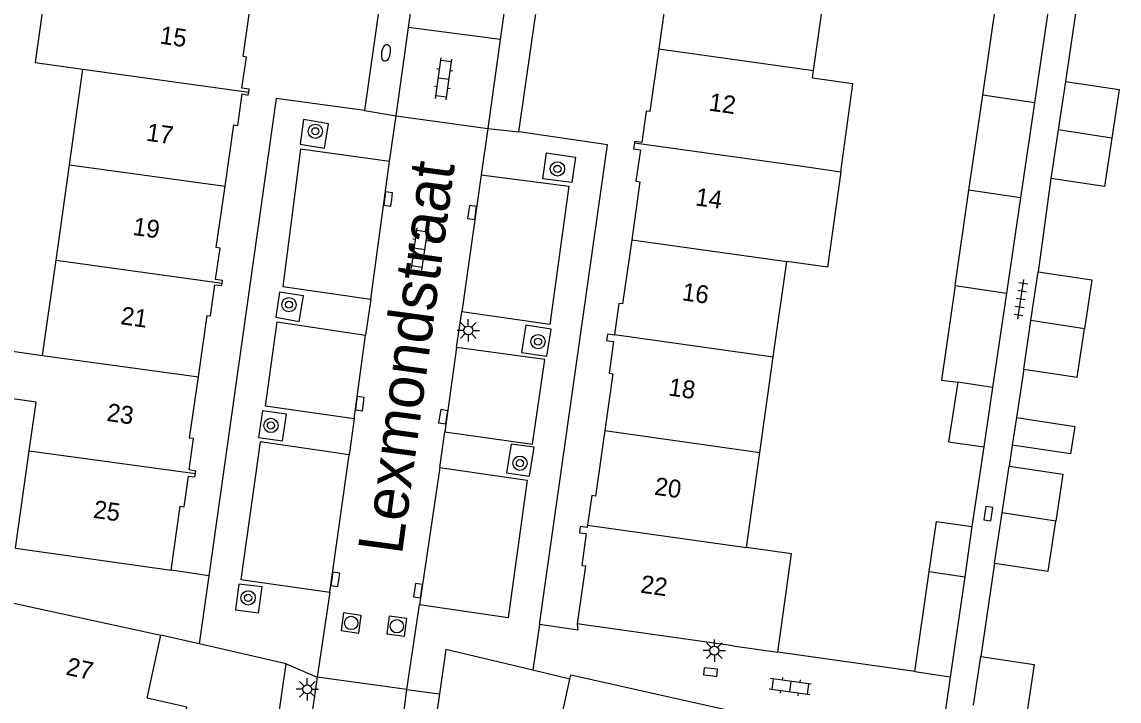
# Model space of a CAD drawing. Extents: x 128000 to 131008, y 398996 to 402500.
# Drawn here: x 128285.4 to 128346.9, y 400260.4 to 400298.5 of the extents above; entities that cross this region are included whole.
import ezdxf

# ---------------------------------------------------------------- set-up
doc = ezdxf.new("R2010")
doc.units = 0
for name, color, linetype in [('gg-afsc-erfafscheiding', 7, 'Continuous'), ('gg-afsc-muur', 7, 'Continuous'), ('gg-anno-huisnummerreeks BGT', 7, 'Continuous'), ('gg-anno-openbare ruimte label', 7, 'Continuous'), ('gg-bbg-bijgebouw', 7, 'Continuous'), ('gg-bbg-gedigitaliseerde bebouwing', 7, 'Continuous'), ('gg-bbg-gedigitaliseerde bijgebouw', 7, 'Continuous'), ('gg-bbg-hoofdgebouw', 7, 'Continuous'), ('gg-bbg-luifel en loopbrug', 7, 'Continuous'), ('gg-bbg-tussenscheiding', 7, 'Continuous'), ('gg-knt-verharding', 7, 'Continuous'), ('gg-knt-verharding nz', 7, 'Continuous'), ('gt-grn-weggrens', 7, 'Continuous'), ('gt-symb-boom', 7, 'Continuous'), ('gt-symb-brandkraan', 7, 'Continuous'), ('gt-symb-klinker verharding', 7, 'Continuous'), ('gt-symb-kolk', 7, 'Continuous'), ('gt-symb-lichtmast', 7, 'Continuous'), ('gt-symb-rioolschacht', 7, 'Continuous'), ('gt-symb-tegel verharding', 7, 'Continuous')]:
    doc.layers.add(name, color=color, linetype=linetype)

# ---------------------------------------------------------------- blocks, each defined once
blk = doc.blocks.new('gt0-BOOM')
at = {"layer": 'gt-symb-boom'}
for radius in [0.4, 0.2]:
    blk.add_circle((0, 0), radius, dxfattribs=at)
blk = doc.blocks.new('gt0-KL1')
at = {"layer": 'gt-symb-klinker verharding'}
for p, q in [((-1.15, 0.3), (1.15, 0.3)), ((-1, -0.3), (-1, 0.3)), ((-0.5, 0.3), (-0.5, 0.45)), ((0, -0.3), (0, 0.3)), ((0.5, 0.3), (0.5, 0.45)), ((1, -0.3), (1, 0.3)), ((-1.15, -0.3), (1.15, -0.3)), ((-0.5, -0.45), (-0.5, -0.3)), ((0.5, -0.45), (0.5, -0.3))]:
    blk.add_line(p, q, dxfattribs=at)
blk = doc.blocks.new('gt0-BR')
at = {"layer": 'gt-symb-brandkraan'}
for centre, radius, start, end in [((-0.244, 0), 0.206, 107.56694, 252.43307), ((0.599, -2.664), 3, 106.89205, 107.56694), ((0, -0.691), 0.938, 73.10799, 106.89205), ((-0.599, -2.664), 3, 72.43309, 73.10799), ((0.244, 0), 0.206, 287.56695, 72.43309), ((0.599, 2.664), 3, 252.43307, 253.10797), ((0, 0.691), 0.938, 253.10797, 286.89206), ((-0.599, 2.664), 3, 286.89206, 287.56695)]:
    blk.add_arc(centre, radius, start, end, dxfattribs=at)
blk = doc.blocks.new('gt0-KOLK')
at = {"layer": 'gt-symb-kolk'}
blk.add_lwpolyline([(0, 0), (0.375, 0), (0.375, 0.4), (-0.375, 0.4), (-0.375, 0), (0, 0)], dxfattribs=at)
blk = doc.blocks.new('gt0-TEG1')
at = {"layer": 'gt-symb-tegel verharding'}
for p, q in [((-1.125, 0), (1.125, 0)), ((-0.9, -0.25), (-0.9, 0.25)), ((-0.45, -0.25), (-0.45, 0.25)), ((0, -0.25), (0, 0.25)), ((0.45, -0.25), (0.45, 0.25)), ((0.9, -0.25), (0.9, 0.25))]:
    blk.add_line(p, q, dxfattribs=at)
blk = doc.blocks.new('gt0-LMAST')
at = {"layer": 'gt-symb-lichtmast'}
for p, q in [((-0.005, 0.246), (-0.005, 0.621)), ((-0.182, 0.173), (-0.447, 0.438)), ((0.172, 0.173), (0.437, 0.438)), ((-0.255, -0.004), (-0.63, -0.004)), ((-0.182, -0.181), (-0.447, -0.446)), ((-0.005, -0.254), (-0.005, -0.629)), ((0.437, -0.446), (0.172, -0.181)), ((0.245, -0.004), (0.62, -0.004))]:
    blk.add_line(p, q, dxfattribs=at)
blk.add_circle((-0.005, -0.004), 0.25, dxfattribs=at)
blk = doc.blocks.new('gt0-RS')
at = {"layer": 'gt-symb-rioolschacht'}
blk.add_lwpolyline([(-0.5, -0.5), (0.5, -0.5), (0.5, 0.5), (-0.5, 0.5)], close=True, dxfattribs=at)
blk.add_circle((0, 0), 0.375, dxfattribs=at)

msp = doc.modelspace()

# ---------------------------------------------------------------- linework, layer by layer
at = {"layer": 'gg-afsc-erfafscheiding'}
for p, q in [((128344.668, 400300.345), (128343.897, 400295.153)), ((128343.085, 400289.713), (128342.37, 400284.481)), ((128341.56, 400279.035), (128341.149, 400276.317)), ((128340.915, 400274.772), (128340.738, 400273.598)), ((128339.316, 400274.672), (128338.658, 400270.208)), ((128339.928, 400268.153), (128339.151, 400262.928))]:
    msp.add_line(p, q, dxfattribs=at)
at = {"layer": 'gg-afsc-muur'}
msp.add_line((128335.448, 400262.088), (128327.763, 400263.167), dxfattribs=at)
at = {"layer": 'gg-bbg-bijgebouw'}
for p, q in [((128343.897, 400295.153), (128343.491, 400292.433)), ((128343.491, 400292.433), (128343.085, 400289.713)), ((128338.658, 400270.208), (128338.253, 400267.393)), ((128335.448, 400262.088), (128336.255, 400267.689)), ((128338.253, 400267.393), (128337.443, 400261.774)), ((128338.741, 400260.197), (128339.151, 400262.928)), ((128339.151, 400262.928), (128342.147, 400262.479))]:
    msp.add_line(p, q, dxfattribs=at)
for points in [[(128336.255, 400267.689), (128336.659, 400270.496), (128338.658, 400270.208)], [(128337.443, 400261.774), (128335.444, 400262.061), (128335.448, 400262.088)]]:
    msp.add_lwpolyline(points, dxfattribs=at)
at = {"layer": 'gg-bbg-gedigitaliseerde bebouwing'}
for p, q in [((128329.775, 400295.765), (128330.528, 400301.113)), ((128288.042, 400290.489), (128288.794, 400295.847)), ((128287.292, 400285.142), (128288.042, 400290.489)), ((128286.541, 400279.794), (128287.292, 400285.142)), ((128327.516, 400279.714), (128328.27, 400285.07)), ((128326.764, 400274.366), (128327.516, 400279.714)), ((128285.791, 400274.446), (128286.173, 400277.17)), ((128285.027, 400269.002), (128285.791, 400274.446)), ((128326.013, 400269.029), (128326.764, 400274.366))]:
    msp.add_line(p, q, dxfattribs=at)
for points in [[(128286.87, 400301.569), (128286.12, 400296.222), (128288.794, 400295.847)], [(128331.3, 400290.092), (128331.982, 400295.027), (128329.715, 400295.341), (128329.775, 400295.765)], [(128331.3, 400290.092), (128330.548, 400284.749), (128328.27, 400285.07)], [(128286.173, 400277.17), (128284.042, 400277.477), (128283.401, 400278.334), (128283.671, 400280.208), (128286.541, 400279.794)], [(128327.763, 400263.167), (128328.543, 400268.67), (128326.013, 400269.029)]]:
    msp.add_lwpolyline(points, dxfattribs=at)
at = {"layer": 'gg-bbg-gedigitaliseerde bijgebouw'}
for p, q in [((128339.258, 400294.381), (128340.026, 400299.704)), ((128342.946, 400299.287), (128342.16, 400293.957)), ((128338.49, 400289.052), (128339.258, 400294.381)), ((128342.16, 400293.957), (128341.375, 400288.633)), ((128337.722, 400283.726), (128338.49, 400289.052)), ((128341.375, 400288.633), (128340.588, 400283.295)), ((128341.964, 400281.756), (128342.37, 400284.481)), ((128340.588, 400283.295), (128339.808, 400278.01)), ((128341.56, 400279.035), (128341.964, 400281.756)), ((128339.808, 400278.01), (128339.316, 400274.672)), ((128340.348, 400270.979), (128340.738, 400273.598)), ((128339.928, 400268.153), (128340.348, 400270.979)), ((128342.147, 400262.479), (128341.736, 400259.736))]:
    msp.add_line(p, q, dxfattribs=at)
for points in [[(128343.897, 400295.153), (128346.905, 400294.702), (128346.496, 400291.983)], [(128346.496, 400291.983), (128346.087, 400289.263), (128343.085, 400289.713)], [(128342.37, 400284.481), (128345.379, 400284.03), (128344.968, 400281.293)], [(128337.722, 400283.726), (128336.957, 400278.421), (128337.858, 400278.298)], [(128341.56, 400279.035), (128344.562, 400278.585), (128344.968, 400281.293)], [(128337.858, 400278.298), (128337.334, 400274.964), (128339.316, 400274.672)], [(128340.738, 400273.598), (128343.747, 400273.147), (128343.352, 400270.516)], [(128339.928, 400268.153), (128342.93, 400267.703), (128343.352, 400270.516)]]:
    msp.add_lwpolyline(points, dxfattribs=at)
at = {"layer": 'gg-bbg-hoofdgebouw'}
for p, q in [((128321.091, 400296.977), (128320.599, 400293.465)), ((128320.034, 400289.525), (128319.583, 400286.282)), ((128285.027, 400269.002), (128293.74, 400267.76)), ((128284.572, 400265.984), (128293.17, 400264.12)), ((128325.238, 400263.525), (128316.525, 400264.76)), ((128325.238, 400263.525), (128327.763, 400263.167)), ((128316.112, 400261.659), (128316.16, 400261.877)), ((128324.759, 400259.96), (128316.16, 400261.877))]:
    msp.add_line(p, q, dxfattribs=at)
for points in [[(128319.173, 400302.699), (128319.14, 400302.467), (128319.537, 400302.413), (128319.284, 400300.63), (128321.559, 400300.318), (128321.091, 400296.977)], [(128298.098, 400294.545), (128298.13, 400294.72), (128297.72, 400294.77), (128297.97, 400296.52), (128297.79, 400296.55), (128298.279, 400299.967)], [(128296.775, 400289.282), (128297.27, 400292.72), (128297.48, 400292.69), (128297.73, 400294.46), (128298.07, 400294.39), (128298.098, 400294.545)], [(128320.599, 400293.465), (128320.383, 400293.495), (128320.134, 400291.733), (128319.738, 400291.789), (128319.726, 400291.715)], [(128319.726, 400291.715), (128319.669, 400291.374), (128320.065, 400291.318), (128319.816, 400289.556), (128320.034, 400289.525)], [(128296.6, 400283.855), (128296.62, 400284), (128296.24, 400284.06), (128296.49, 400285.81), (128296.28, 400285.84), (128296.775, 400289.282)], [(128319.583, 400286.282), (128319.067, 400282.683), (128318.859, 400282.712), (128318.614, 400280.976)], [(128295.274, 400278.597), (128295.77, 400282.04), (128295.95, 400282.01), (128296.2, 400283.76), (128296.58, 400283.71), (128296.6, 400283.855)], [(128318.614, 400280.976), (128318.607, 400280.929), (128318.22, 400280.982), (128318.171, 400280.636), (128318.557, 400280.583), (128318.304, 400278.801), (128318.513, 400278.772), (128318.063, 400275.6)], [(128295.109, 400273.18), (128295.13, 400273.32), (128294.75, 400273.38), (128295, 400275.14), (128294.78, 400275.17), (128295.274, 400278.597)], [(128318.063, 400275.6), (128317.54, 400271.91), (128317.331, 400271.939), (128317.097, 400270.283)], [(128293.74, 400267.76), (128294.26, 400271.35), (128294.47, 400271.32), (128294.72, 400273.04), (128295.08, 400272.99), (128295.109, 400273.18)], [(128317.097, 400270.283), (128317.079, 400270.157), (128316.692, 400270.21), (128316.643, 400269.863), (128317.029, 400269.81), (128316.776, 400268.028), (128316.984, 400268), (128316.525, 400264.76)], [(128294.607, 400258.115), (128294.64, 400258.25), (128294.27, 400258.33), (128294.63, 400260.09), (128292.4, 400260.58), (128293.17, 400264.12)], [(128312.321, 400256.784), (128312.361, 400256.966), (128312.738, 400256.884), (128313.117, 400258.623), (128315.345, 400258.137), (128316.112, 400261.659)]]:
    msp.add_lwpolyline(points, dxfattribs=at)
at = {"layer": 'gg-bbg-luifel en loopbrug'}
msp.add_line((128341.149, 400276.317), (128340.915, 400274.772), dxfattribs=at)
msp.add_lwpolyline([(128341.149, 400276.317), (128344.419, 400275.822), (128344.186, 400274.277), (128340.915, 400274.772)], dxfattribs=at)
at = {"layer": 'gg-bbg-tussenscheiding'}
for p, q in [((128321.091, 400296.977), (128329.775, 400295.765)), ((128288.794, 400295.847), (128298.098, 400294.545)), ((128342.16, 400293.957), (128339.258, 400294.381)), ((128346.496, 400291.983), (128343.491, 400292.433)), ((128319.726, 400291.715), (128329.023, 400290.418)), ((128288.042, 400290.489), (128296.775, 400289.282)), ((128329.023, 400290.418), (128331.3, 400290.092)), ((128341.375, 400288.633), (128338.49, 400289.052)), ((128319.583, 400286.282), (128328.27, 400285.07)), ((128287.292, 400285.142), (128296.6, 400283.855)), ((128337.722, 400283.726), (128340.588, 400283.295)), ((128344.968, 400281.293), (128341.964, 400281.756)), ((128318.614, 400280.976), (128327.516, 400279.714)), ((128286.541, 400279.794), (128295.274, 400278.597)), ((128339.808, 400278.01), (128337.858, 400278.298)), ((128318.063, 400275.6), (128326.764, 400274.366)), ((128285.791, 400274.446), (128295.109, 400273.18)), ((128343.352, 400270.516), (128340.348, 400270.979)), ((128317.097, 400270.283), (128326.013, 400269.029)), ((128336.255, 400267.689), (128338.253, 400267.393))]:
    msp.add_line(p, q, dxfattribs=at)
at = {"layer": 'gg-knt-verharding'}
for p, q in [((128310.883, 400337.875), (128304.59, 400293.518)), ((128313.238, 400292.324), (128319.13, 400333.356)), ((128306.363, 400293.23), (128307.065, 400298.185)), ((128312.2, 400297.502), (128307.065, 400298.185)), ((128312.2, 400297.502), (128311.498, 400292.52)), ((128306.001, 400290.671), (128306.363, 400293.23)), ((128306.363, 400293.23), (128311.498, 400292.52)), ((128311.498, 400292.52), (128311.132, 400289.929)), ((128304.948, 400282.944), (128304.65, 400280.936)), ((128309.752, 400280.249), (128310.054, 400282.238)), ((128304.015, 400276.249), (128303.732, 400274.226)), ((128308.815, 400273.522), (128309.095, 400275.515)), ((128295.865, 400267.453), (128293.74, 400267.76)), ((128302.647, 400266.534), (128301.94, 400261.775)), ((128306.965, 400261.076), (128307.673, 400265.826)), ((128295.326, 400263.627), (128293.17, 400264.12)), ((128300.198, 400262.513), (128295.326, 400263.627)), ((128316.112, 400261.659), (128314.03, 400262.152)), ((128301.94, 400261.775), (128301.172, 400256.608)), ((128306.965, 400261.076), (128301.94, 400261.775)), ((128337.443, 400261.774), (128336.915, 400258.235)), ((128306.291, 400255.824), (128306.965, 400261.076))]:
    msp.add_line(p, q, dxfattribs=at)
for points in [[(128307.065, 400298.185), (128310.994, 400325.938), (128311.318, 400327.914), (128311.526, 400328.921), (128312.404, 400332.271), (128313.235, 400335.038)], [(128317.942, 400332.867), (128317.553, 400331.564), (128316.776, 400328.642), (128316.175, 400325.673), (128312.2, 400297.502)], [(128304.59, 400293.518), (128299.634, 400294.206), (128295.865, 400267.453)], [(128301.171, 400293.027), (128300.98, 400291.637), (128302.345, 400291.416), (128302.571, 400292.771), (128301.171, 400293.027)], [(128314.408, 400264.722), (128318.217, 400291.608), (128313.238, 400292.324)], [(128306.001, 400290.671), (128300.997, 400291.367), (128300.002, 400283.66), (128304.948, 400282.944)], [(128314.593, 400289.705), (128314.796, 400291.157), (128316.432, 400290.904), (128316.223, 400289.482), (128314.593, 400289.705)], [(128311.132, 400289.929), (128316.052, 400289.282), (128314.975, 400281.528), (128310.054, 400282.238)], [(128299.822, 400283.351), (128299.613, 400281.935), (128300.932, 400281.702), (128301.17, 400283.14), (128299.822, 400283.351)], [(128304.015, 400276.249), (128299.044, 400276.956), (128299.69, 400281.672), (128304.65, 400280.936)], [(128313.387, 400279.971), (128314.811, 400279.751), (128315.053, 400281.278), (128313.63, 400281.498), (128313.387, 400279.971)], [(128309.095, 400275.515), (128314.014, 400274.82), (128314.696, 400279.569), (128309.752, 400280.249)], [(128298.655, 400275.2), (128299.985, 400275.007), (128300.213, 400276.512), (128298.872, 400276.684), (128298.655, 400275.2)], [(128303.732, 400274.226), (128298.743, 400274.953), (128297.66, 400267.235), (128302.647, 400266.534)], [(128312.56, 400273.209), (128313.85, 400273.027), (128314.1, 400274.648), (128312.81, 400274.83), (128312.56, 400273.209)], [(128308.815, 400273.522), (128313.718, 400272.805), (128312.643, 400265.094), (128307.673, 400265.826)], [(128297.349, 400265.547), (128298.654, 400265.38), (128298.86, 400266.829), (128297.536, 400266.987), (128297.349, 400265.547)], [(128316.525, 400264.76), (128316.548, 400264.407), (128314.408, 400264.722)], [(128314.03, 400262.152), (128309.149, 400263.309), (128308.794, 400260.841)], [(128290.894, 400218.043), (128291.192, 400217.932), (128293.226, 400225.114), (128295.316, 400233.954), (128296.571, 400239.852), (128297.635, 400245.788), (128298.936, 400253.719), (128300.198, 400262.513)], [(128308.794, 400260.841), (128308.09, 400255.954), (128306.657, 400246.832)]]:
    msp.add_lwpolyline(points, dxfattribs=at)
at = {"layer": 'gg-knt-verharding nz'}
for p, q in [((128304.948, 400282.944), (128306.001, 400290.671)), ((128311.132, 400289.929), (128310.054, 400282.238)), ((128304.015, 400276.249), (128304.65, 400280.936)), ((128309.752, 400280.249), (128309.095, 400275.515)), ((128302.647, 400266.534), (128303.732, 400274.226)), ((128308.815, 400273.522), (128307.673, 400265.826))]:
    msp.add_line(p, q, dxfattribs=at)
at = {"layer": 'gt-grn-weggrens'}
for p, q in [((128304.59, 400293.518), (128306.363, 400293.23)), ((128311.498, 400292.52), (128313.238, 400292.324)), ((128295.865, 400267.453), (128295.326, 400263.627)), ((128314.408, 400264.722), (128314.03, 400262.152)), ((128300.198, 400262.513), (128301.94, 400261.775)), ((128306.965, 400261.076), (128308.794, 400260.841))]:
    msp.add_line(p, q, dxfattribs=at)

# ---------------------------------------------------------------- block references
at = {"layer": 'gt-symb-boom'}
for p in [(128301.836, 400292.362), (128315.411, 400290.252), (128300.355, 400282.642), (128314.325, 400280.57), (128299.343, 400275.874), (128313.307, 400273.758), (128298.065, 400266.21)]:
    msp.add_blockref('gt0-BOOM', p, dxfattribs=at)
at = {"layer": 'gt-symb-brandkraan', "rotation": 79.92611089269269}
msp.add_blockref('gt0-BR', (128305.795, 400296.755), dxfattribs=at)
at = {"layer": 'gt-symb-klinker verharding'}
for p, rotation in [((128309.028, 400295.297), 81.9509382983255), ((128307.677, 400285.765), 81.89420641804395), ((128328.462, 400261.238), 172.00768606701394)]:
    msp.add_blockref('gt0-KL1', p, dxfattribs=dict(at, rotation=rotation))
at = {"layer": 'gt-symb-kolk'}
for p, rotation in [((128306.117, 400288.544), 82.0091310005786), ((128310.428, 400287.836), -97.99086899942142), ((128304.128, 400277.119), -97.69756469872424), ((128309.205, 400276.33), 80.62125922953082), ((128339.765, 400270.9), 81.31914941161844), ((128303.149, 400267.226), 81.72381677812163), ((128307.784, 400266.591), 81.72381677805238), ((128323.97, 400261.856), -6.834761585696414)]:
    msp.add_blockref('gt0-KOLK', p, dxfattribs=dict(at, rotation=rotation))
at = {"layer": 'gt-symb-lichtmast'}
for p in [(128310.415, 400281.201), (128324.216, 400263.256), (128301.384, 400261.09)]:
    msp.add_blockref('gt0-LMAST', p, dxfattribs=at)
at = {"layer": 'gt-symb-rioolschacht'}
for p, rotation in [((128303.845, 400264.805), 81.72381677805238), ((128306.404, 400264.623), 81.72381677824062)]:
    msp.add_blockref('gt0-RS', p, dxfattribs=dict(at, rotation=rotation))
at = {"layer": 'gt-symb-tegel verharding', "rotation": 81.2538377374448}
msp.add_blockref('gt0-TEG1', (128341.401, 400282.946), dxfattribs=at)

# ---------------------------------------------------------------- texts
at = {"layer": 'gg-anno-huisnummerreeks BGT'}
for s, rotation, p in [('15', 351.8, (128293.069, 400297.282)), ('12', 352, (128323.862, 400293.527)), ('17', 351.8, (128292.317, 400291.84)), ('14', 352.1, (128323.105, 400288.215)), ('19', 351.8, (128291.558, 400286.56)), ('16', 351.8, (128322.354, 400282.898)), ('21', 351.8, (128290.875, 400281.558)), ('18', 352, (128321.597, 400277.558)), ('23', 351.8, (128290.093, 400276.135)), ('20', 352, (128320.808, 400271.997)), ('25', 351.8, (128289.34, 400270.703)), ('22', 352, (128320.028, 400266.508)), ('27', 347.7, (128287.801, 400261.913))]:
    msp.add_text(s, height=1, rotation=rotation, dxfattribs=at).set_placement(p)
at = {"layer": 'gg-anno-openbare ruimte label'}
msp.add_text('Lexmondstraat', height=2.5, rotation=82.3, dxfattribs=at).set_placement((128306.688, 400268.577))

doc.saveas('drawing.dxf')
